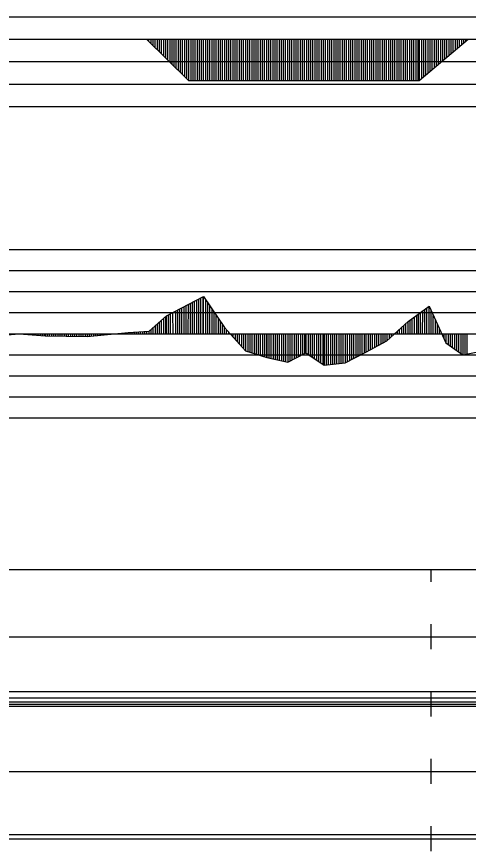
# Model space of a CAD drawing. Extents: x 2 to 10148, y 0 to 380.
# Drawn here: x 4151.3 to 4205, y 180.5 to 279.7 of the extents above; entities that cross this region are included whole.
import ezdxf

# ---------------------------------------------------------------- set-up
doc = ezdxf.new("R2010")
doc.units = 0
for name, color, linetype in [('POSUN_CARA', 7, 'Continuous'), ('POSUN_RASTR', 7, 'Continuous'), ('RYCHL_A', 7, 'Continuous'), ('RYCHL_B', 7, 'Continuous'), ('RYCHL_C', 7, 'Continuous'), ('RYCHL_RASTR', 7, 'Continuous'), ('ZRYCHL_CARA', 7, 'Continuous'), ('ZRYCHL_RASTR', 7, 'Continuous')]:
    doc.layers.add(name, color=color, linetype=linetype)

msp = doc.modelspace()

# ---------------------------------------------------------------- linework, layer by layer
at = {"layer": 'POSUN_CARA'}
for p, q in [((4169.073, 244.111), (4173.507, 246.425)), ((4172.68, 242), (4172.679, 245.993)), ((4172.93, 242), (4172.93, 246.124)), ((4173.18, 242), (4173.18, 246.254)), ((4173.43, 242), (4173.429, 246.384)), ((4173.507, 246.425), (4175.988, 242.721)), ((4173.507, 242), (4173.507, 246.425)), ((4173.757, 242), (4173.757, 246.051)), ((4170.68, 242), (4170.677, 244.948)), ((4170.93, 242), (4170.922, 245.075)), ((4171.18, 242), (4171.178, 245.209)), ((4171.43, 242), (4171.427, 245.339)), ((4171.68, 242), (4171.685, 245.473)), ((4171.93, 242), (4171.929, 245.601)), ((4172.18, 242), (4172.179, 245.732)), ((4172.43, 242), (4172.432, 245.864)), ((4174.007, 242), (4174.007, 245.678)), ((4174.257, 242), (4174.257, 245.305)), ((4197.812, 243.452), (4200.312, 245.254)), ((4200.045, 242), (4200.039, 245.058)), ((4200.312, 245.254), (4202.317, 240.917)), ((4200.312, 242), (4200.312, 245.254)), ((4167.011, 242.294), (4169.073, 244.111)), ((4169.011, 242), (4169.011, 244.056)), ((4169.073, 242), (4169.073, 244.111)), ((4169.323, 242), (4169.323, 244.241)), ((4169.573, 242), (4169.571, 244.371)), ((4169.864, 242), (4169.861, 244.5)), ((4170.18, 242), (4170.181, 244.689)), ((4170.43, 242), (4170.43, 244.819)), ((4174.507, 242), (4174.507, 244.932)), ((4174.757, 242), (4174.757, 244.558)), ((4175.007, 242), (4175.007, 244.185)), ((4198.562, 242), (4198.562, 243.992)), ((4198.804, 244.167), (4198.803, 242)), ((4199.045, 242), (4199.045, 244.341)), ((4199.295, 242), (4199.296, 244.522)), ((4199.545, 242), (4199.549, 244.704)), ((4199.795, 242), (4199.796, 244.882)), ((4200.562, 242), (4200.562, 244.713)), ((4200.812, 242), (4200.812, 244.173)), ((4168.011, 242), (4168.011, 243.175)), ((4168.261, 242), (4168.261, 243.395)), ((4168.511, 242), (4168.511, 243.616)), ((4168.761, 242), (4168.761, 243.836)), ((4175.257, 242), (4175.257, 243.812)), ((4175.507, 242), (4175.507, 243.439)), ((4175.757, 242), (4175.757, 243.065)), ((4195.302, 241.167), (4197.812, 243.452)), ((4197.302, 242), (4197.302, 242.987)), ((4197.552, 242), (4197.552, 243.215)), ((4197.812, 242), (4197.812, 243.452)), ((4198.062, 242), (4198.062, 243.632)), ((4198.312, 242), (4198.313, 243.813)), ((4201.062, 242), (4201.062, 243.632)), ((4201.312, 242), (4201.312, 243.091)), ((4149.65, 241.813), (4151.558, 241.998)), ((4151.4, 242), (4151.4, 241.982)), ((4151.558, 242), (4151.558, 241.998)), ((4151.558, 241.998), (4154.655, 241.728)), ((4151.808, 242), (4151.808, 241.976)), ((4152.058, 242), (4152.058, 241.954)), ((4152.308, 242), (4152.308, 241.932)), ((4152.558, 242), (4152.558, 241.911)), ((4152.808, 242), (4152.808, 241.889)), ((4153.058, 242), (4153.058, 241.867)), ((4153.308, 242), (4153.308, 241.845)), ((4153.558, 242), (4153.558, 241.823)), ((4153.808, 242), (4153.808, 241.801)), ((4154.058, 242), (4154.058, 241.78)), ((4154.308, 242), (4154.308, 241.758)), ((4154.558, 242), (4154.558, 241.736)), ((4154.655, 242), (4154.655, 241.728)), ((4154.905, 242), (4154.905, 241.724)), ((4155.155, 242), (4155.155, 241.721)), ((4155.405, 242), (4155.405, 241.717)), ((4155.655, 242), (4155.655, 241.714)), ((4155.905, 242), (4155.905, 241.71)), ((4156.155, 242), (4156.155, 241.707)), ((4156.405, 242), (4156.405, 241.703)), ((4156.655, 242), (4156.655, 241.7)), ((4156.905, 242), (4156.905, 241.696)), ((4157.155, 242), (4157.155, 241.693)), ((4157.405, 242), (4157.405, 241.69)), ((4157.655, 242), (4157.655, 241.686)), ((4157.905, 242), (4157.905, 241.683)), ((4158.155, 242), (4158.155, 241.679)), ((4158.405, 242), (4158.405, 241.676)), ((4158.655, 242), (4158.655, 241.672)), ((4158.905, 242), (4158.905, 241.669)), ((4159.155, 242), (4159.155, 241.665)), ((4159.405, 242), (4159.405, 241.662)), ((4159.65, 241.659), (4164.516, 242.161)), ((4159.65, 242), (4159.65, 241.659)), ((4159.9, 242), (4159.9, 241.684)), ((4160.15, 242), (4160.15, 241.71)), ((4160.4, 242), (4160.4, 241.736)), ((4160.65, 242), (4160.65, 241.762)), ((4160.9, 242), (4160.9, 241.788)), ((4161.15, 242), (4161.15, 241.813)), ((4161.4, 242), (4161.4, 241.839)), ((4161.65, 242), (4161.65, 241.865)), ((4161.9, 242), (4161.9, 241.891)), ((4162.15, 242), (4162.15, 241.917)), ((4162.4, 242), (4162.4, 241.942)), ((4162.65, 242), (4162.65, 241.968)), ((4162.9, 242), (4162.9, 241.994)), ((4163.15, 242), (4163.15, 242.02)), ((4163.4, 242), (4163.4, 242.046)), ((4163.65, 242), (4163.65, 242.071)), ((4163.9, 242), (4163.9, 242.097)), ((4164.15, 242), (4164.15, 242.123)), ((4164.4, 242), (4164.4, 242.149)), ((4164.516, 242.161), (4167.011, 242.294)), ((4164.516, 242), (4164.516, 242.161)), ((4164.766, 242), (4164.766, 242.174)), ((4165.016, 242), (4165.016, 242.187)), ((4165.266, 242), (4165.266, 242.201)), ((4165.516, 242), (4165.516, 242.214)), ((4165.766, 242), (4165.766, 242.228)), ((4166.016, 242), (4166.016, 242.241)), ((4166.266, 242), (4166.266, 242.254)), ((4166.516, 242), (4166.516, 242.268)), ((4166.766, 242), (4166.766, 242.281)), ((4167.011, 242), (4167.011, 242.294)), ((4167.261, 242), (4167.261, 242.515)), ((4167.511, 242), (4167.511, 242.735)), ((4167.761, 242), (4167.761, 242.955)), ((4175.988, 242.721), (4178.495, 239.954)), ((4175.988, 242), (4175.988, 242.721)), ((4176.238, 242), (4176.238, 242.445)), ((4176.488, 242), (4176.488, 242.169)), ((4176.738, 242), (4176.738, 241.893)), ((4176.988, 242), (4176.988, 241.617)), ((4177.238, 242), (4177.238, 241.342)), ((4177.488, 242), (4177.488, 241.066)), ((4177.738, 242), (4177.738, 240.79)), ((4177.988, 242), (4177.988, 240.514)), ((4178.238, 242), (4178.238, 240.238)), ((4178.488, 242), (4178.488, 239.962)), ((4178.495, 242), (4178.495, 239.954)), ((4178.745, 242), (4178.745, 239.875)), ((4178.995, 242), (4178.995, 239.795)), ((4179.245, 242), (4179.245, 239.716)), ((4179.495, 242), (4179.495, 239.637)), ((4179.745, 242), (4179.745, 239.557)), ((4179.995, 242), (4179.995, 239.478)), ((4180.245, 242), (4180.245, 239.398)), ((4180.495, 242), (4180.495, 239.319)), ((4180.745, 242), (4180.745, 239.24)), ((4180.995, 242), (4180.995, 239.16)), ((4181.003, 242), (4181.003, 239.158)), ((4181.253, 242), (4181.253, 239.104)), ((4181.503, 242), (4181.503, 239.05)), ((4181.753, 242), (4181.753, 238.997)), ((4182.003, 242), (4182.003, 238.943)), ((4182.253, 242), (4182.253, 238.889)), ((4182.503, 242), (4182.503, 238.836)), ((4182.753, 242), (4182.753, 238.782)), ((4183.003, 242), (4183.003, 238.728)), ((4183.253, 242), (4183.253, 238.675)), ((4183.503, 242), (4183.503, 238.621)), ((4183.507, 242), (4183.507, 238.62)), ((4183.757, 242), (4183.757, 238.749)), ((4184.007, 242), (4184.007, 238.878)), ((4184.257, 242), (4184.257, 239.007)), ((4184.507, 242), (4184.507, 239.135)), ((4184.757, 242), (4184.757, 239.264)), ((4185.007, 242), (4185.007, 239.393)), ((4185.257, 242), (4185.257, 239.522)), ((4185.507, 242), (4185.507, 239.651)), ((4185.665, 242), (4185.665, 239.732)), ((4185.915, 242), (4185.915, 239.562)), ((4186.165, 242), (4186.165, 239.392)), ((4186.415, 242), (4186.415, 239.222)), ((4186.665, 242), (4186.665, 239.052)), ((4186.915, 242), (4186.915, 238.882)), ((4187.165, 242), (4187.165, 238.712)), ((4187.415, 242), (4187.415, 238.542)), ((4187.665, 242), (4187.665, 238.372)), ((4187.819, 242), (4187.819, 238.268)), ((4188.069, 242), (4188.069, 238.294)), ((4188.319, 242), (4188.319, 238.32)), ((4188.569, 242), (4188.569, 238.346)), ((4188.819, 242), (4188.819, 238.373)), ((4189.069, 242), (4189.069, 238.399)), ((4189.319, 242), (4189.319, 238.425)), ((4189.569, 242), (4189.569, 238.451)), ((4189.819, 242), (4189.819, 238.478)), ((4190.069, 242), (4190.069, 238.504)), ((4190.319, 242), (4190.319, 238.53)), ((4190.331, 242), (4190.331, 238.531)), ((4190.581, 242), (4190.581, 238.662)), ((4190.831, 242), (4190.831, 238.792)), ((4191.081, 242), (4191.081, 238.922)), ((4191.331, 242), (4191.331, 239.053)), ((4191.581, 242), (4191.581, 239.183)), ((4191.831, 242), (4191.831, 239.313)), ((4192.081, 242), (4192.081, 239.444)), ((4192.331, 242), (4192.331, 239.574)), ((4192.581, 242), (4192.581, 239.704)), ((4192.808, 242), (4192.808, 239.822)), ((4193.058, 242), (4193.058, 239.957)), ((4193.308, 242), (4193.308, 240.092)), ((4193.558, 242), (4193.558, 240.227)), ((4193.808, 242), (4193.808, 240.362)), ((4194.058, 242), (4194.058, 240.496)), ((4194.308, 242), (4194.308, 240.631)), ((4194.558, 242), (4194.558, 240.766)), ((4194.808, 242), (4194.808, 240.901)), ((4195.058, 242), (4195.058, 241.036)), ((4195.302, 242), (4195.302, 241.167)), ((4195.552, 242), (4195.552, 241.395)), ((4195.802, 242), (4195.802, 241.622)), ((4196.052, 242), (4196.052, 241.85)), ((4196.302, 242), (4196.302, 242.077)), ((4196.552, 242), (4196.552, 242.305)), ((4196.802, 242), (4196.802, 242.532)), ((4197.052, 242), (4197.052, 242.76)), ((4201.562, 242), (4201.562, 242.55)), ((4201.812, 242), (4201.812, 242.01)), ((4202.062, 242), (4202.062, 241.469)), ((4202.312, 242), (4202.312, 240.928)), ((4202.317, 242), (4202.317, 240.917)), ((4202.567, 242), (4202.567, 240.738)), ((4202.817, 242), (4202.817, 240.56)), ((4203.067, 242), (4203.067, 240.381)), ((4203.317, 242), (4203.317, 240.202)), ((4203.567, 242), (4203.567, 240.024)), ((4203.817, 242), (4203.817, 239.845)), ((4204.067, 242), (4204.067, 239.666)), ((4204.311, 242), (4204.311, 239.492)), ((4204.561, 242), (4204.561, 239.543)), ((4204.811, 242), (4204.811, 239.593)), ((4154.655, 241.728), (4159.65, 241.659)), ((4192.808, 239.822), (4195.302, 241.167)), ((4202.317, 240.917), (4204.311, 239.492)), ((4204.311, 239.492), (4209.303, 240.501)), ((4178.495, 239.954), (4181.003, 239.158)), ((4181.003, 239.158), (4183.507, 238.62)), ((4183.507, 238.62), (4185.665, 239.732)), ((4185.665, 239.732), (4187.819, 238.268)), ((4190.331, 238.531), (4192.808, 239.822)), ((4187.819, 238.268), (4190.331, 238.531))]:
    msp.add_line(p, q, dxfattribs=at)
at = {"layer": 'POSUN_RASTR'}
for p, q in [((4102, 252), (4298, 252)), ((4102, 249.5), (4298, 249.5)), ((4102, 247), (4298, 247)), ((4102, 244.5), (4298, 244.5)), ((4045.76, 242), (5128.601, 242)), ((4102, 239.5), (4298, 239.5)), ((4102, 237), (4298, 237)), ((4102, 234.5), (4298, 234.5)), ((4102, 232), (4298, 232))]:
    msp.add_line(p, q, dxfattribs=at)
at = {"layer": 'RYCHL_A'}
msp.add_line((4046.424, 182.5), (4428.568, 182.5), dxfattribs=at)
at = {"layer": 'RYCHL_B'}
msp.add_line((4045.76, 198.75), (4271.352, 198.75), dxfattribs=at)
at = {"layer": 'RYCHL_C'}
msp.add_line((4045.76, 199.5), (4272.102, 199.5), dxfattribs=at)
at = {"layer": 'RYCHL_RASTR'}
for p, q in [((4041.265, 214), (5127.731, 214)), ((4200.568, 212.5), (4200.568, 214)), ((4200.568, 204.5), (4200.568, 207.5)), ((4041.24, 206), (5128.07, 206)), ((4200.568, 196.5), (4200.568, 199.5)), ((4041.318, 198.25), (5128.248, 198.25)), ((4041.347, 197.75), (5128.248, 197.75)), ((4041.376, 198), (5128.248, 198)), ((4200.568, 188.5), (4200.568, 191.5)), ((4041.675, 190), (5128.21, 190)), ((4200.568, 180.5), (4200.568, 183.5)), ((4041.694, 182), (5128.21, 182))]:
    msp.add_line(p, q, dxfattribs=at)
at = {"layer": 'ZRYCHL_CARA'}
for p, q in [((4045.76, 277), (5128.601, 277)), ((4166.716, 277), (4171.716, 272.091)), ((4166.966, 277), (4166.966, 276.755)), ((4167.216, 277), (4167.216, 276.509)), ((4167.466, 277), (4167.466, 276.264)), ((4167.716, 277), (4167.716, 276.018)), ((4167.966, 277), (4167.966, 275.773)), ((4168.216, 277), (4168.216, 275.527)), ((4168.466, 277), (4168.466, 275.282)), ((4168.716, 277), (4168.716, 275.036)), ((4168.966, 277), (4168.966, 274.791)), ((4169.216, 277), (4169.216, 274.545)), ((4169.466, 277), (4169.466, 274.3)), ((4169.716, 277), (4169.716, 274.055)), ((4169.966, 277), (4169.966, 273.809)), ((4170.216, 277), (4170.216, 273.564)), ((4170.466, 277), (4170.466, 273.318)), ((4170.716, 277), (4170.716, 273.073)), ((4170.966, 277), (4170.966, 272.827)), ((4171.216, 277), (4171.216, 272.582)), ((4171.466, 277), (4171.466, 272.336)), ((4171.716, 277), (4171.716, 272.091)), ((4171.966, 277), (4171.966, 272.091)), ((4172.216, 277), (4172.216, 272.091)), ((4172.466, 277), (4172.466, 272.091)), ((4172.716, 277), (4172.716, 272.091)), ((4172.966, 277), (4172.966, 272.091)), ((4173.216, 277), (4173.216, 272.091)), ((4173.466, 277), (4173.466, 272.091)), ((4173.716, 277), (4173.716, 272.091)), ((4173.966, 277), (4173.966, 272.091)), ((4174.216, 277), (4174.216, 272.091)), ((4174.466, 277), (4174.466, 272.091)), ((4174.716, 277), (4174.716, 272.091)), ((4174.966, 277), (4174.966, 272.091)), ((4175.216, 277), (4175.216, 272.091)), ((4175.466, 277), (4175.466, 272.091)), ((4175.716, 277), (4175.716, 272.091)), ((4175.966, 277), (4175.966, 272.091)), ((4176.216, 277), (4176.216, 272.091)), ((4176.466, 277), (4176.466, 272.091)), ((4176.716, 277), (4176.716, 272.091)), ((4176.966, 277), (4176.966, 272.091)), ((4177.216, 277), (4177.216, 272.091)), ((4177.466, 277), (4177.466, 272.091)), ((4177.716, 277), (4177.716, 272.091)), ((4177.966, 277), (4177.966, 272.091)), ((4178.216, 277), (4178.216, 272.091)), ((4178.466, 277), (4178.466, 272.091)), ((4178.716, 277), (4178.716, 272.091)), ((4178.966, 277), (4178.966, 272.091)), ((4179.216, 277), (4179.216, 272.091)), ((4179.466, 277), (4179.466, 272.091)), ((4179.716, 277), (4179.716, 272.091)), ((4179.966, 277), (4179.966, 272.091)), ((4180.216, 277), (4180.216, 272.091)), ((4180.466, 277), (4180.466, 272.091)), ((4180.716, 277), (4180.716, 272.091)), ((4180.966, 277), (4180.966, 272.091)), ((4181.216, 277), (4181.216, 272.091)), ((4181.466, 277), (4181.466, 272.091)), ((4181.716, 277), (4181.716, 272.091)), ((4181.966, 277), (4181.966, 272.091)), ((4182.216, 277), (4182.216, 272.091)), ((4182.466, 277), (4182.466, 272.091)), ((4182.716, 277), (4182.716, 272.091)), ((4182.966, 277), (4182.966, 272.091)), ((4183.216, 277), (4183.216, 272.091)), ((4183.466, 277), (4183.466, 272.091)), ((4183.716, 277), (4183.716, 272.091)), ((4183.966, 277), (4183.966, 272.091)), ((4184.216, 277), (4184.216, 272.091)), ((4184.466, 277), (4184.466, 272.091)), ((4184.716, 277), (4184.716, 272.091)), ((4184.966, 277), (4184.966, 272.091)), ((4185.216, 277), (4185.216, 272.091)), ((4185.466, 277), (4185.466, 272.091)), ((4185.716, 277), (4185.716, 272.091)), ((4185.966, 277), (4185.966, 272.091)), ((4186.216, 277), (4186.216, 272.091)), ((4186.466, 277), (4186.466, 272.091)), ((4186.716, 277), (4186.716, 272.091)), ((4186.966, 277), (4186.966, 272.091)), ((4187.216, 277), (4187.216, 272.091)), ((4187.466, 277), (4187.466, 272.091)), ((4187.716, 277), (4187.716, 272.091)), ((4187.966, 277), (4187.966, 272.091)), ((4188.216, 277), (4188.216, 272.091)), ((4188.466, 277), (4188.466, 272.091)), ((4188.716, 277), (4188.716, 272.091)), ((4188.966, 277), (4188.966, 272.091)), ((4189.216, 277), (4189.216, 272.091)), ((4189.466, 277), (4189.466, 272.091)), ((4189.716, 277), (4189.716, 272.091)), ((4189.966, 277), (4189.966, 272.091)), ((4190.216, 277), (4190.216, 272.091)), ((4190.466, 277), (4190.466, 272.091)), ((4190.716, 277), (4190.716, 272.091)), ((4190.966, 277), (4190.966, 272.091)), ((4191.216, 277), (4191.216, 272.091)), ((4191.466, 277), (4191.466, 272.091)), ((4191.716, 277), (4191.716, 272.091)), ((4191.966, 277), (4191.966, 272.091)), ((4192.216, 277), (4192.216, 272.091)), ((4192.466, 277), (4192.466, 272.091)), ((4192.716, 277), (4192.716, 272.091)), ((4192.966, 277), (4192.966, 272.091)), ((4193.216, 277), (4193.216, 272.091)), ((4193.466, 277), (4193.466, 272.091)), ((4193.716, 277), (4193.716, 272.091)), ((4193.966, 277), (4193.966, 272.091)), ((4194.216, 277), (4194.216, 272.091)), ((4194.466, 277), (4194.466, 272.091)), ((4194.716, 277), (4194.716, 272.091)), ((4194.966, 277), (4194.966, 272.091)), ((4195.216, 277), (4195.216, 272.091)), ((4195.466, 277), (4195.466, 272.091)), ((4195.716, 277), (4195.716, 272.091)), ((4195.966, 277), (4195.966, 272.091)), ((4196.216, 277), (4196.216, 272.091)), ((4196.466, 277), (4196.466, 272.091)), ((4196.716, 277), (4196.716, 272.091)), ((4196.966, 277), (4196.966, 272.091)), ((4197.216, 277), (4197.216, 272.091)), ((4197.466, 277), (4197.466, 272.091)), ((4197.716, 277), (4197.716, 272.091)), ((4197.966, 277), (4197.966, 272.091)), ((4198.216, 277), (4198.216, 272.091)), ((4198.466, 277), (4198.466, 272.091)), ((4198.716, 277), (4198.716, 272.091)), ((4198.966, 277), (4198.966, 272.091)), ((4199.15, 277), (4199.15, 272.091)), ((4199.15, 272.091), (4204.95, 277)), ((4199.4, 277), (4199.4, 272.302)), ((4199.65, 277), (4199.65, 272.514)), ((4199.9, 277), (4199.9, 272.726)), ((4200.15, 277), (4200.15, 272.937)), ((4200.4, 277), (4200.4, 273.149)), ((4200.65, 277), (4200.65, 273.36)), ((4200.9, 277), (4200.9, 273.572)), ((4201.15, 277), (4201.15, 273.784)), ((4201.4, 277), (4201.4, 273.995)), ((4201.65, 277), (4201.65, 274.207)), ((4201.9, 277), (4201.9, 274.418)), ((4202.15, 277), (4202.15, 274.63)), ((4202.4, 277), (4202.4, 274.842)), ((4202.65, 277), (4202.65, 275.053)), ((4202.9, 277), (4202.9, 275.265)), ((4203.15, 277), (4203.15, 275.476)), ((4203.4, 277), (4203.4, 275.688)), ((4203.65, 277), (4203.65, 275.9)), ((4203.9, 277), (4203.9, 276.111)), ((4204.15, 277), (4204.15, 276.323)), ((4204.4, 277), (4204.4, 276.534)), ((4204.65, 277), (4204.65, 276.746)), ((4204.9, 277), (4204.9, 276.958)), ((4171.716, 272.091), (4199.15, 272.091))]:
    msp.add_line(p, q, dxfattribs=at)
at = {"layer": 'ZRYCHL_RASTR'}
for p, q in [((4102, 279.667), (4298, 279.667)), ((4102, 274.333), (4305.519, 274.333)), ((4102, 271.667), (4305.427, 271.667)), ((4102, 269), (4305.704, 269))]:
    msp.add_line(p, q, dxfattribs=at)

doc.saveas('drawing.dxf')
